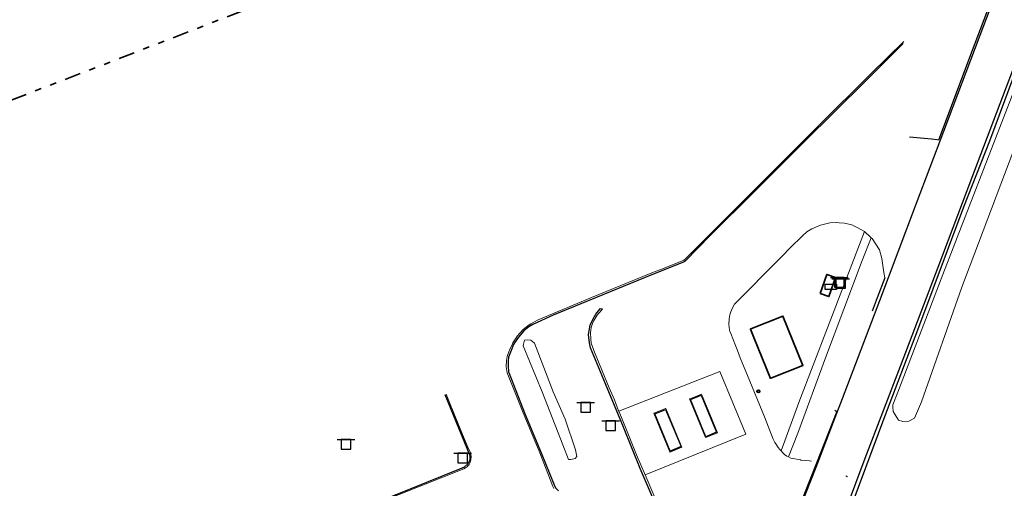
# Model space of a CAD drawing. Header units: metres. Extents: x 169249 to 194689, y 406250 to 412203.
# Tile 360 of 442: x 189115 to 189269, y 411535 to 411608. Entities that reach past the tile are written whole.
import ezdxf

# ---------------------------------------------------------------- set-up
doc = ezdxf.new("R2010")
doc.units = ezdxf.units.M
doc.linetypes.add('BGT_NLCS_N264$0$AL-TEKENBLADGRENS', pattern=[11.5, 2.5, -1.5, 1, -1.5, 1, -1.5, 2.5])
doc.layers.get('0').update_dxf_attribs({"linetype": 'CONTINUOUS'})
for name, color, linetype, lineweight in [('BGT_NLCS_N264$0$B-WE-GW-WATERGANG_INSTEEK-G', 252, 'CONTINUOUS', 18), ('BGT_NLCS_N264$0$B-WE-OG-TOPOGRAFIE_BEBOUWING-G', 252, 'CONTINUOUS', 35), ('BGT_NLCS_N264$0$B-WE-OG-TOPOGRAFIE_WEG_VERHARD-G', 252, 'CONTINUOUS', 18), ('BGT_NLCS_N264$0$B-WE-VW-VERKEERSTEKEN_BORD-S', 252, 'CONTINUOUS', 25), ('BGT_NLCS_N264$0$X-XX-AL-TEKENBLADGRENS-G', 252, 'BGT_NLCS_N264$0$AL-TEKENBLADGRENS', 35), ('X-XX-AL-REFERENTIE-G', 7, 'CONTINUOUS', 18)]:
    doc.layers.add(name, color=color, linetype=linetype, lineweight=lineweight)
for name, color, linetype in [('BGT_NLCS_N264$0$B-WE-IE-MEUBILAIR_WEGMEUBILAIR-S', 252, 'CONTINUOUS'), ('BGT_NLCS_N264$0$B-WE-OG-TOPOGRAFIE_WEG_RIJWEG-G', 252, 'CONTINUOUS'), ('BGT_NLCS_N264$0$B-WE-VH-KANTOPSLUITING-G', 252, 'CONTINUOUS'), ('BGT_NLCS_N264$0$B-WE-VW-MARKERING-G', 252, 'CONTINUOUS')]:
    doc.layers.add(name, color=color, linetype=linetype)

# ---------------------------------------------------------------- blocks, each defined once
blk = doc.blocks.new('BGT_NLCS_N264$0$SIE-WEG_AFVALBAK_TYPE_01')
for radius in [0.25, 0.156]:
    blk.add_circle((0, 0), radius)
blk = doc.blocks.new('BGT_NLCS_N264$0$SVW-VERKEERSTEKEN_BORD_ANWB-SO')
blk.add_line((-1.375, 0), (1.375, 0))
at = {"flags": 128}
blk.add_lwpolyline([(-0.75, 0), (-0.75, -1.5), (0.75, -1.5), (0.75, 0)], close=True, dxfattribs=at)
blk = doc.blocks.new('BGT_NLCS_N264$0$SKL-ET_OV_KAST_ALGEMEEN-SO')
for p, q in [((-0.91, 0.44), (0.84, 0.44)), ((-0.91, -0.43), (-0.91, 0.44)), ((0.84, 0.44), (0.84, -0.43)), ((0.84, -0.43), (-0.91, -0.43))]:
    blk.add_line(p, q)
blk = doc.blocks.new('BGT_NLCS_N264')
at = {"layer": 'BGT_NLCS_N264$0$B-WE-GW-WATERGANG_INSTEEK-G'}
for points in [[(189280.53, 411613.97, 11.14), (189270.64, 411589.45, 11.26), (189261.98, 411566.57, 11.16), (189255.69, 411548.69, 11.2), (189254.61, 411546.19, 11.23), (189253.71, 411545.72, 11.23), (189252.79, 411545.66, 11.24), (189252.11, 411545.84, 11.27), (189251.26, 411547.19, 11.27), (189251.22, 411547.93, 11.32), (189251.2, 411548.23, 11.34), (189252.01, 411550.24, 11.33), (189259.02, 411568.53, 11.26), (189260, 411571.08, 11.25), (189267.19, 411589.72, 11.25), (189271.57, 411600.96, 11.23), (189275.96, 411612.39, 11.22)], [(189202.05, 411540.21, 11.73), (189201.77, 411539.89, 11.73), (189201.1, 411539.74, 11.74), (189200.81, 411539.75, 11.74), (189200.73, 411539.75, 11.74), (189199.86, 411542.02, 11.75), (189196.63, 411550.26, 11.75), (189193.67, 411557.41, 11.76), (189193.74, 411557.69, 11.76), (189193.91, 411558.31, 11.76), (189194.32, 411558.36, 11.76), (189194.89, 411558.3, 11.76), (189195.47, 411557.85, 11.77), (189198.34, 411550.28, 11.73), (189200.22, 411546.02, 11.74), (189201.86, 411541.24, 11.73), (189202.05, 411540.21, 11.73)]]:
    blk.add_polyline3d(points, dxfattribs=at)
at = {"layer": 'BGT_NLCS_N264$0$B-WE-OG-TOPOGRAFIE_BEBOUWING-G'}
for points in [[(189239.92, 411565.57, 13.73), (189240.94, 411568.54, 13.73), (189242.29, 411568.05, 13.73), (189241.29, 411565.1, 13.74), (189239.92, 411565.57, 13.73)], [(189229.6, 411558.71, 16.15), (189229.06, 411560.04, 16.15), (189229.1, 411560.05, 16.15), (189234.11, 411562.07, 16.18), (189237.23, 411554.39, 16.12), (189232.23, 411552.38, 16.14), (189232.19, 411552.36, 16.14), (189230.28, 411557.04, 16.15), (189229.6, 411558.71, 16.15)]]:
    blk.add_polyline3d(points, dxfattribs=at)
at = {"layer": 'BGT_NLCS_N264$0$B-WE-OG-TOPOGRAFIE_WEG_RIJWEG-G'}
for points in [[(189276.69, 411637.94, 11.62), (189269.71, 411619.54, 11.58), (189263.59, 411603.4, 11.59), (189258.35, 411589.46, 11.6), (189258.13, 411589.48, 11.6), (189257.25, 411589.57, 11.61), (189253.81, 411589.93, 11.64)], [(189228.56, 411491.41, 11.5), (189228.97, 411492.6, 11.52), (189229.29, 411493.5, 11.53), (189229.78, 411494.72, 11.51), (189230, 411495.27, 11.5), (189233.84, 411503.95, 11.5), (189233.99, 411504.28, 11.5), (189235.34, 411507.33, 11.5), (189238.18, 411515.12, 11.49), (189244.06, 411530.57, 11.51), (189249.96, 411546.41, 11.48), (189255.11, 411559.9, 11.45), (189262.3, 411579.07, 11.47), (189266.32, 411589.34, 11.49), (189271.69, 411603.68, 11.44), (189277.69, 411619.44, 11.44), (189283.83, 411635.8, 11.44)], [(189249.98, 411568.01, 11.59), (189248.81, 411564.92, 11.59), (189248.01, 411562.8, 11.6)], [(189242.18, 411547.4, 11.55), (189242.49, 411547.21, 11.55), (189239.36, 411539.18, 11.61), (189235.38, 411529.23, 11.58), (189229.81, 411515.08, 11.5), (189225.5, 411504.89, 11.46), (189219.85, 411493.4, 11.43), (189217.09, 411488.58, 11.43), (189211.58, 411480.18, 11.42), (189208.4, 411475.97, 11.45), (189203.32, 411470.42, 11.5), (189199.32, 411466.71, 11.51), (189198.04, 411465.68, 11.52)]]:
    blk.add_polyline3d(points, dxfattribs=at)
at = {"layer": 'BGT_NLCS_N264$0$B-WE-OG-TOPOGRAFIE_WEG_VERHARD-G'}
blk.add_line((189244.18, 411537.02, 11.43), (189243.9, 411537.2, 11.44), dxfattribs=at)
for points in [[(189252.96, 411604.8, 11.55), (189247.79, 411599.78, 11.61), (189239.63, 411591.61, 11.62), (189232.53, 411584.55, 11.62), (189224.74, 411576.74, 11.62), (189221.44, 411573.44, 11.63), (189218.98, 411570.99, 11.63), (189218.7, 411570.77, 11.63), (189217.84, 411570.4, 11.63), (189215.9, 411569.63, 11.64), (189213.48, 411568.67, 11.64), (189204.33, 411564.93, 11.65), (189196, 411561.45, 11.63), (189194.87, 411560.86, 11.63), (189194.64, 411560.68, 11.63), (189193.7, 411559.98, 11.63), (189192.83, 411558.98, 11.64), (189192.1, 411557.91, 11.64), (189192.02, 411557.72, 11.64), (189191.56, 411556.75, 11.63), (189191.52, 411556.66, 11.63), (189191.19, 411555.77, 11.66), (189191.1, 411555.17, 11.65), (189191.06, 411554.15, 11.63), (189191.18, 411553.21, 11.62), (189193.57, 411547.26, 11.63), (189196.3, 411540.77, 11.64), (189198.17, 411535.96, 11.66), (189198.27, 411535.66, 11.67), (189198.44, 411535.22, 11.68)], [(189215.21, 411531.4, 11.66), (189212.66, 411537.37, 11.69)], [(189246.81, 411575.23, 11.75), (189246.72, 411575.28, 11.75), (189245.79, 411575.81, 11.73), (189244.85, 411576.25, 11.72), (189243.71, 411576.5, 11.7), (189242.86, 411576.59, 11.7), (189242.46, 411576.63, 11.7), (189241.41, 411576.57, 11.71), (189239.97, 411576.19, 11.7), (189238.61, 411575.62, 11.7), (189237.83, 411575.16, 11.69), (189237.18, 411574.53, 11.69), (189236.81, 411574.18, 11.69), (189235.62, 411573.02, 11.69), (189233.65, 411571.02, 11.7), (189226.6, 411563.89, 11.74), (189226.22, 411563.24, 11.74), (189226.01, 411562.73, 11.74), (189225.87, 411562.25, 11.74), (189225.74, 411561.63, 11.74), (189225.7, 411560.75, 11.73), (189225.81, 411559.94, 11.74), (189225.82, 411559.82, 11.74), (189225.86, 411559.71, 11.74), (189225.99, 411559.34, 11.73), (189226.74, 411557.46, 11.72), (189227.04, 411556.71, 11.71), (189227.49, 411555.56, 11.7), (189228.61, 411552.81, 11.7), (189231.25, 411546.38, 11.69), (189232.62, 411542.92, 11.7), (189232.85, 411542.36, 11.7), (189233.11, 411542, 11.74), (189233.28, 411541.76, 11.76), (189233.38, 411541.6, 11.77), (189233.65, 411541.29, 11.78), (189233.83, 411541.08, 11.78)], [(189233.83, 411541.08, 11.78), (189236.61, 411548.59, 11.77), (189241.05, 411560.25, 11.69), (189246.81, 411575.23, 11.75)], [(189247.84, 411574.25, 11.76), (189247.76, 411574.33, 11.76), (189246.81, 411575.23, 11.75)], [(189247.84, 411574.25, 11.76), (189246.45, 411570.71, 11.73), (189240.77, 411555.58, 11.7), (189236.42, 411543.86, 11.72), (189235, 411540.17, 11.7), (189234.99, 411540.13, 11.7)], [(189249.98, 411568.01, 11.59), (189249.85, 411568.82, 11.63), (189249.49, 411571, 11.75), (189249.15, 411572.36, 11.76), (189247.99, 411574.11, 11.77), (189247.84, 411574.25, 11.76)], [(189208.58, 411547.25, 11.72), (189208.55, 411547.32, 11.72), (189207.89, 411549.01, 11.7), (189207.1, 411550.89, 11.68), (189204.77, 411556.42, 11.63), (189204.28, 411557.82, 11.62), (189204.2, 411558.54, 11.62), (189204.17, 411559.43, 11.62), (189204.29, 411560.26, 11.62), (189204.51, 411561.04, 11.63), (189204.74, 411561.44, 11.64), (189205.09, 411562.06, 11.66), (189205.09, 411562.07, 11.66), (189205.1, 411562.08, 11.66), (189205.91, 411563.05, 11.7), (189206.03, 411563.2, 11.71)], [(189208.58, 411547.25, 11.72), (189208.58, 411547.25, 11.72), (189224.29, 411553.44, 11.81), (189228.36, 411543.67, 11.78), (189212.66, 411537.37, 11.69)], [(189167.61, 411531.58, 11.68), (189184.46, 411538.31, 11.66), (189184.74, 411538.44, 11.67), (189185.01, 411538.67, 11.68), (189185.04, 411538.69, 11.68), (189185.28, 411538.96, 11.68), (189185.45, 411539.28, 11.69), (189185.56, 411539.67, 11.69), (189185.56, 411539.7, 11.69), (189185.58, 411540.22, 11.69), (189185.49, 411540.77, 11.69), (189185.07, 411541.67, 11.73), (189184.27, 411543.63, 11.72), (189182.23, 411548.61, 11.69), (189181.71, 411549.89, 11.67)], [(189222.24, 411543.22, 11.83), (189222.07, 411543.15, 11.83), (189219.6, 411549.16, 11.8), (189219.96, 411549.3, 11.8), (189221.45, 411549.92, 11.79), (189222.75, 411546.78, 11.81), (189223.94, 411543.88, 11.83), (189223.85, 411543.85, 11.83), (189222.24, 411543.22, 11.83)], [(189212.66, 411537.37, 11.69), (189211.33, 411540.48, 11.67), (189209.78, 411544.37, 11.66), (189208.62, 411547.15, 11.71), (189208.58, 411547.25, 11.72)], [(189217.61, 411543.5, 11.84), (189218.36, 411541.64, 11.87), (189216.56, 411540.88, 11.87), (189216.55, 411540.88, 11.87), (189216.53, 411540.92, 11.86), (189215.08, 411544.41, 11.84), (189214.03, 411546.93, 11.81), (189214.04, 411546.94, 11.81), (189215.83, 411547.67, 11.8), (189215.92, 411547.7, 11.8), (189217.61, 411543.5, 11.84)], [(189233.83, 411541.08, 11.78), (189234.11, 411540.76, 11.79), (189234.38, 411540.53, 11.72), (189234.73, 411540.24, 11.63), (189234.99, 411540.13, 11.7)], [(189234.99, 411540.13, 11.7), (189235.37, 411539.97, 11.8), (189235.66, 411539.91, 11.79), (189236.83, 411539.67, 11.76), (189236.9, 411539.66, 11.75), (189238.27, 411539.51, 11.63), (189238.55, 411539.48, 11.6)]]:
    blk.add_polyline3d(points, dxfattribs=at)
at = {"layer": 'BGT_NLCS_N264$0$B-WE-VH-KANTOPSLUITING-G'}
for points in [[(189252.82, 411604.47, 11.58), (189246.07, 411597.75, 11.64), (189243.08, 411594.78, 11.66), (189241.35, 411593.05, 11.68), (189238.25, 411590, 11.76), (189237.72, 411589.47, 11.76), (189229.07, 411580.85, 11.76), (189223.32, 411575.11, 11.78), (189222.75, 411574.53, 11.78), (189218.95, 411570.68, 11.78), (189218.73, 411570.52, 11.78), (189212.7, 411568.05, 11.78), (189198.38, 411562.2, 11.77), (189195.17, 411560.76, 11.77), (189194.57, 411560.38, 11.76), (189193.79, 411559.74, 11.77), (189192.95, 411558.79, 11.75), (189192.34, 411557.9, 11.76), (189192.17, 411557.66, 11.76), (189191.82, 411556.69, 11.76), (189191.41, 411555.66, 11.74), (189191.36, 411555.03, 11.73), (189191.34, 411554.19, 11.73), (189191.4, 411553.48, 11.74), (189191.42, 411553.32, 11.74), (189191.44, 411553.27, 11.74), (189193.92, 411547, 11.74), (189196.47, 411540.8, 11.77), (189198.52, 411535.77, 11.75), (189198.7, 411535.35, 11.75), (189199.18, 411534.85, 11.75)], [(189215.1, 411530.87, 11.78), (189211.91, 411538.35, 11.8), (189209.31, 411544.79, 11.82), (189206.48, 411551.51, 11.82), (189204.16, 411557.1, 11.82), (189203.99, 411557.9, 11.82), (189203.87, 411559.2, 11.82), (189204.12, 411560.64, 11.81), (189204.57, 411561.61, 11.81), (189204.99, 411562.35, 11.81), (189205.14, 411562.54, 11.8), (189205.71, 411563.26, 11.79), (189206.03, 411563.2, 11.71)], [(189181.51, 411549.85, 11.78), (189181.51, 411549.85, 11.78), (189185.38, 411540.38, 11.72), (189185.41, 411540.04, 11.72), (189185.38, 411539.65, 11.72), (189185.09, 411539.05, 11.72), (189184.51, 411538.52, 11.71), (189183.79, 411538.22, 11.69), (189173.51, 411534.09, 11.78), (189167.36, 411531.67, 11.83), (189166.71, 411531.39, 11.83), (189165.71, 411530.63, 11.81), (189165.15, 411530.14, 11.83), (189164.92, 411529.93, 11.84), (189164.56, 411529.52, 11.84), (189164.53, 411529.49, 11.84)], [(189220, 411549.19, 12.02), (189221.41, 411549.76, 12.01), (189223.79, 411544.01, 12.03), (189223.8, 411543.98, 12.03), (189223.8, 411543.98, 12.03), (189222.21, 411543.31, 12.05), (189222.11, 411543.27, 12.05), (189219.76, 411549.09, 12.03), (189220, 411549.19, 12.02)], [(189215.86, 411547.52, 12.01), (189218.26, 411541.74, 12.03), (189216.57, 411541.03, 12.04), (189214.2, 411546.86, 12.02), (189215.86, 411547.52, 12.01)]]:
    blk.add_polyline3d(points, dxfattribs=at)
at = {"layer": 'BGT_NLCS_N264$0$B-WE-VW-MARKERING-G', "linetype": 'Continuous'}
for points in [[(189294.47, 411665.43, 11.46), (189289.05, 411651, 11.45), (189281.83, 411631.92, 11.42), (189275.65, 411615.59, 11.44), (189269.85, 411600.27, 11.45), (189264.34, 411585.82, 11.46), (189258.22, 411569.64, 11.46), (189252.38, 411554.23, 11.46), (189246.89, 411539.91, 11.46), (189241.07, 411524.34, 11.49), (189235.34, 411509.28, 11.49), (189231.86, 411500.64, 11.47), (189230.11, 411496.67, 11.45), (189228.72, 411493.78, 11.43), (189228.29, 411492.82, 11.44), (189226.85, 411490.04, 11.47), (189224.83, 411486.36, 11.47), (189222.67, 411482.7, 11.45), (189219.73, 411478.11, 11.45), (189217.18, 411474.53, 11.46), (189215.12, 411471.79, 11.46)], [(189211.19, 411479.09, 11.44), (189211.28, 411479.21, 11.43), (189213.64, 411482.47, 11.47), (189215.86, 411485.83, 11.46), (189219.95, 411492.77, 11.45), (189223.96, 411500.92, 11.46), (189225.69, 411504.84, 11.47), (189228.42, 411511.09, 11.5), (189230.32, 411515.76, 11.53), (189234.82, 411527.07, 11.58), (189237.76, 411534.6, 11.6), (189239.3, 411538.55, 11.62), (189242.25, 411546.25, 11.58), (189243.39, 411549.23, 11.58), (189249.21, 411564.51, 11.57), (189254.91, 411579.61, 11.56), (189259.15, 411590.83, 11.56), (189264.81, 411605.8, 11.58), (189270.47, 411620.71, 11.58), (189276.11, 411635.61, 11.59), (189281.74, 411650.49, 11.59), (189286.23, 411662.24, 11.58)]]:
    blk.add_polyline3d(points, dxfattribs=at)
at = {"layer": 'BGT_NLCS_N264$0$X-XX-AL-TEKENBLADGRENS-G'}
blk.add_polyline3d([(191101.65, 411962.5, 0), (190130.85, 411743.35, 0), (190048.15, 411776.15, 0), (189929.72, 411776.3, 0), (189384.97, 411700.42, 0), (189107.45, 411593.11, 0), (188993.52, 411594.3, 0), (188449.38, 411824.2, 0), (188376.53, 411837.2, 0), (188020.5, 411811.09, 0), (187868.07, 411710.35, 0), (187729.55, 411309.12, 0), (187538.62, 410982.19, 0), (187400.39, 410978.01, 0), (187300.77, 410943.91, 0), (187161.49, 410799.53, 0), (186096.12, 410707.06, 0), (184991.02, 410538.75, 0), (184829.57, 410472.97, 0), (184730.27, 410345.11, 0), (184591.14, 410257.51, 0), (184515.15, 410189.17, 0), (184436.25, 410062.73, 0), (184183.19, 410038.13, 0)], dxfattribs=at)
at = {"layer": 'BGT_NLCS_N264$0$B-WE-IE-MEUBILAIR_WEGMEUBILAIR-S', "color": 7}
for name, p in [('BGT_NLCS_N264$0$SKL-ET_OV_KAST_ALGEMEEN-SO', (189241.61, 411566.61, 12.03)), ('BGT_NLCS_N264$0$SIE-WEG_AFVALBAK_TYPE_01', (189230.3, 411550.34, 11.67))]:
    blk.add_blockref(name, p, dxfattribs=at)
at = {"layer": 'BGT_NLCS_N264$0$B-WE-VW-VERKEERSTEKEN_BORD-S', "color": 7}
for p in [(189242.89, 411568.07, 11.67), (189243.09, 411567.88, 11.67), (189203.42, 411548.59, 11.78), (189207.29, 411545.77, 11.9), (189166.14, 411542.83, 11.71), (189184.29, 411540.71, 11.71)]:
    blk.add_blockref('BGT_NLCS_N264$0$SVW-VERKEERSTEKEN_BORD_ANWB-SO', p, dxfattribs=at)

msp = doc.modelspace()

# ---------------------------------------------------------------- block references
at = {"layer": 'X-XX-AL-REFERENTIE-G'}
msp.add_blockref('BGT_NLCS_N264', (0, 0), dxfattribs=at)

doc.saveas('drawing.dxf')
